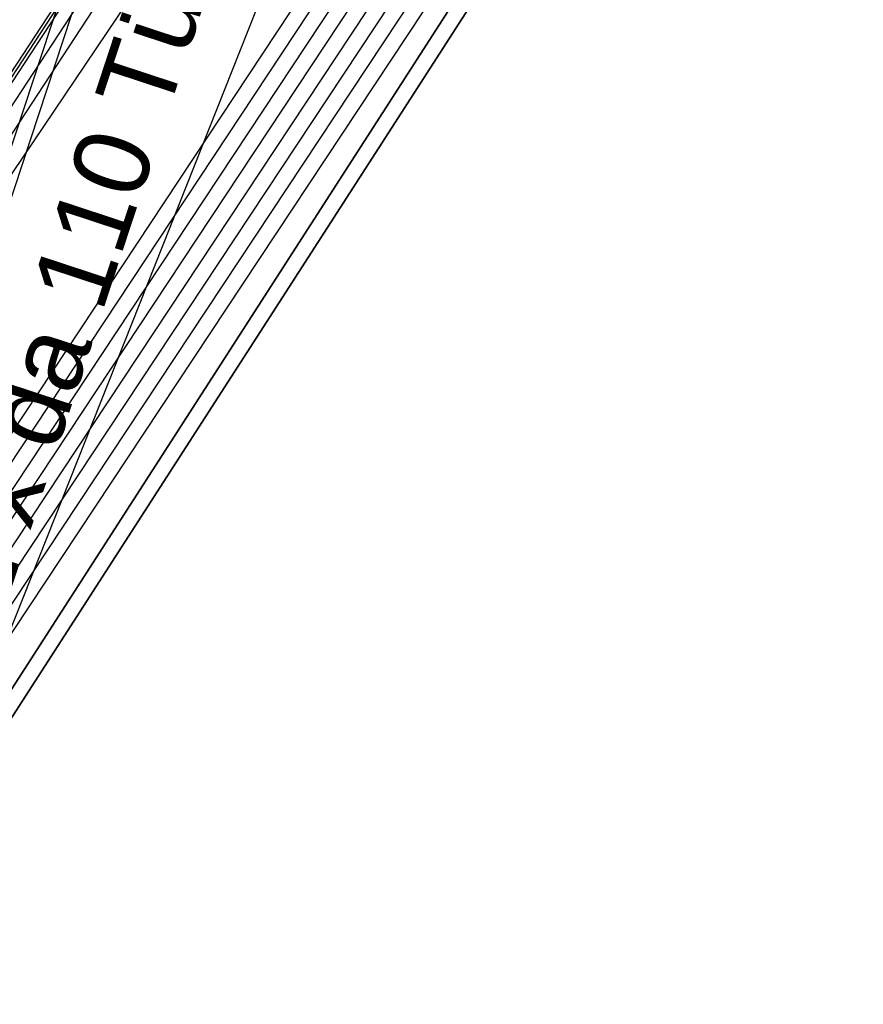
# Model space of a CAD drawing. Header units: metres. Extents: x -502 to 161, y -108 to 174.
# Tile 267 of 656: x -207.03 to -204.35, y -8.39 to -5.27. Entities that reach past the tile are written whole.
import ezdxf

# ---------------------------------------------------------------- set-up
doc = ezdxf.new("R2010")
doc.units = ezdxf.units.M
doc.header["$LTSCALE"] = 0.1
for name, color, linetype in [('BRI31-005.05-5p02-Koordinierung Lageplan 4. BA ZOB West 2022-06-15', 7, 'Continuous'), ('BRI31-005.06-5f07-Koordinierung Lageplan 4. BA ZOB Fernbusbahnh', 7, 'Continuous'), ('BRI32-005.02-5f05-Koordinierung Schemaplan 4 BA ZOB Teilbereich', 7, 'Continuous'), ('BRI32-005.03-5f06-Koordinierung Schemaplan 4 BA ZOB Teilbereich 2 Ost - Bahnhofsallee 2023-01-21', 7, 'Continuous')]:
    doc.layers.add(name, color=color, linetype=linetype)
doc.styles.add('Arial', font='arial.ttf')

msp = doc.modelspace()

# ---------------------------------------------------------------- linework, layer by layer
at = {"layer": 'BRI31-005.05-5p02-Koordinierung Lageplan 4. BA ZOB West 2022-06-15', "color": 114, "linetype": 'Continuous', "lineweight": 25, "true_color": 0x00994c, "transparency": 33554687, "flags": 128}
msp.add_lwpolyline([(-223.8567, -10.5344), (-222.4687, -10.2044), (-218.4217, -9.4044), (-216.8677, -9.0974), (-209.5017, -7.7724), (-208.8097, -7.6494), (-208.3127, -7.3474), (-207.9947, -6.9004), (-205.9337, -3.7534), (-205.6147, -3.1644), (-205.7007, -2.5714), (-205.9477, -1.7064), (-206.2627, -1.4634), (-207.0457, -1.3634), (-207.8927, -1.3114), (-208.3177, -0.6704), (-208.0357, 0.1116), (-207.1777, 0.5706), (-205.9547, 1.1136), (-205.2787, 1.2736), (-204.4437, 0.8116), (-203.9457, -0.0184)], dxfattribs=at)
at = {"layer": 'BRI31-005.05-5p02-Koordinierung Lageplan 4. BA ZOB West 2022-06-15', "color": 1, "linetype": 'Continuous', "lineweight": 25, "true_color": 0xff0000, "transparency": 33554687, "flags": 128}
msp.add_lwpolyline([(-204.3357, 0.4466), (-205.0087, 0.9066), (-205.8517, 0.9266), (-207.1297, 0.4826), (-207.9537, 0.0416), (-208.2057, -0.6564), (-207.8227, -1.2354), (-207.0347, -1.2634), (-206.2507, -1.3634), (-205.9657, -1.7164), (-205.7197, -2.5754), (-205.6347, -3.1614), (-205.9507, -3.7424), (-208.0107, -6.8884), (-208.3267, -7.3324), (-208.8167, -7.6304), (-209.5047, -7.7534), (-216.8707, -9.0784), (-218.4257, -9.3854), (-222.4737, -10.1854), (-223.8627, -10.5144), (-224.9977, -10.8644), (-225.3387, -11.2374), (-229.5957, -18.1714)], dxfattribs=at)
at = {"layer": 'BRI31-005.05-5p02-Koordinierung Lageplan 4. BA ZOB West 2022-06-15', "color": 190, "linetype": 'Continuous', "lineweight": 35, "true_color": 0x7f00ff, "transparency": 33554687, "flags": 128}
for points in [[(-228.4447, -18.1734), (-224.3317, -11.9524), (-224.0827, -11.6894), (-223.4697, -11.5144), (-222.0457, -11.2244), (-209.2117, -8.9844), (-208.0617, -8.6894), (-207.4327, -7.8824), (-207.1237, -7.4964), (-205.0257, -4.2374), (-204.4597, -3.2384), (-204.4057, -2.4374), (-204.6637, -1.3044)], [(-228.3917, -18.1834), (-224.2927, -11.9834), (-224.0557, -11.7334), (-223.4577, -11.5634), (-222.0367, -11.2734), (-209.2027, -9.0334), (-208.0327, -8.7334), (-207.3937, -7.9134), (-207.0817, -7.5234), (-204.9827, -4.2634), (-204.4107, -3.2534), (-204.3557, -2.4334), (-204.6147, -1.2934)]]:
    msp.add_lwpolyline(points, dxfattribs=at)
at = {"layer": 'BRI31-005.05-5p02-Koordinierung Lageplan 4. BA ZOB West 2022-06-15', "color": 250, "linetype": 'Continuous', "lineweight": 25, "true_color": 0x333333, "transparency": 33554687, "flags": 128}
for points in [[(-228.7627, -18.1134), (-224.5657, -11.7664), (-224.2447, -11.4254), (-223.5417, -11.2204), (-222.0997, -10.9304), (-209.2657, -8.6904), (-208.2357, -8.4254), (-208.0127, -8.1394), (-207.2917, -7.3884), (-205.1547, -4.1594), (-204.6067, -3.1934), (-204.5557, -2.4494), (-204.8107, -1.3374)], [(-228.7097, -18.1234), (-224.5267, -11.7974), (-224.2177, -11.4694), (-223.5297, -11.2694), (-222.0907, -10.9794), (-209.2567, -8.7394), (-208.2067, -8.4694), (-208.0057, -8.2114), (-207.2497, -7.4154), (-205.1117, -4.1854), (-204.5577, -3.2084), (-204.5057, -2.4454), (-204.7617, -1.3264)], [(-228.6567, -18.1334), (-224.4877, -11.8284), (-224.1907, -11.5134), (-223.5177, -11.3184), (-222.0817, -11.0284), (-209.2477, -8.7884), (-208.1777, -8.5134), (-207.9767, -8.2564), (-207.2077, -7.4424), (-205.0687, -4.2114), (-204.5087, -3.2234), (-204.4557, -2.4414), (-204.7127, -1.3154)], [(-228.9217, -18.0834), (-224.6827, -11.6734), (-224.3257, -11.2934), (-223.5777, -11.0734), (-222.1267, -10.7834), (-209.2927, -8.5434), (-208.3227, -8.2934), (-208.0477, -8.1034), (-207.5327, -7.5674), (-207.3337, -7.3614), (-205.1977, -4.1334), (-204.6557, -3.1784), (-204.6057, -2.4534), (-204.8597, -1.3484)], [(-204.9577, -1.3704), (-204.7057, -2.4614), (-204.7537, -3.1484), (-205.2837, -4.0814), (-207.4177, -7.3074), (-207.6047, -7.4974), (-208.1197, -8.0334), (-208.2937, -8.3374), (-209.2837, -8.5924), (-222.1177, -10.8324), (-223.5657, -11.1224), (-224.2987, -11.3374), (-224.6437, -11.7044), (-228.8687, -18.0934)], [(-228.8157, -18.1034), (-224.6047, -11.7354), (-224.2717, -11.3814), (-223.5537, -11.1714), (-222.1087, -10.8814), (-209.2747, -8.6414), (-208.2647, -8.3814), (-208.0837, -8.0684), (-207.5687, -7.5324), (-207.3757, -7.3344), (-205.2407, -4.1074), (-204.7047, -3.1634), (-204.6557, -2.4574), (-204.9087, -1.3594)], [(-229.0277, -18.0634), (-224.7607, -11.6114), (-224.3797, -11.2054), (-223.6017, -10.9754), (-222.1447, -10.6854), (-209.3107, -8.4454), (-209.0457, -8.3784), (-208.3807, -8.2054), (-208.1917, -7.9634), (-207.6767, -7.4274), (-207.5017, -7.2534), (-205.3697, -4.0294), (-204.8517, -3.1184), (-204.8057, -2.4694), (-205.0557, -1.3924)], [(-228.9747, -18.0734), (-224.7217, -11.6424), (-224.3527, -11.2494), (-223.5897, -11.0244), (-222.1357, -10.7344), (-209.3017, -8.4944), (-208.3517, -8.2494), (-208.1557, -7.9984), (-207.6407, -7.4624), (-207.4597, -7.2804), (-205.3267, -4.0554), (-204.8027, -3.1334), (-204.7557, -2.4654), (-205.0067, -1.3814)], [(-229.4797, -18.1914), (-225.2507, -11.3034), (-224.9367, -10.9614), (-223.8347, -10.6194), (-222.5077, -10.3044), (-216.8507, -9.1864), (-209.4767, -7.8594), (-208.7777, -7.7354), (-208.2497, -7.4144), (-207.9197, -6.9494), (-205.8477, -3.7854), (-205.5197, -3.1814), (-205.6117, -2.5514), (-205.8607, -1.6854)], [(-229.4267, -18.2004), (-225.2107, -11.3334), (-224.9087, -11.0054), (-223.8217, -10.6674), (-222.4927, -10.3534), (-216.8417, -9.2354), (-209.4757, -7.9104), (-208.7597, -7.7834), (-208.2147, -7.4514), (-207.8787, -6.9774), (-205.7607, -3.8354), (-205.4157, -3.1994), (-205.5137, -2.5294), (-205.7647, -1.6574)], [(-228.6037, -18.1434), (-224.4487, -11.8594), (-224.1637, -11.5574), (-223.5057, -11.3674), (-222.0727, -11.0774), (-209.2387, -8.8374), (-208.1487, -8.5574), (-207.9437, -8.2944), (-207.1657, -7.4694), (-205.4677, -3.1904), (-205.5627, -2.5404), (-205.8127, -1.6714)], [(-205.9567, -1.7134), (-205.7097, -2.5734), (-205.6237, -3.1634), (-205.9427, -3.7474), (-208.0017, -6.8934), (-208.3197, -7.3404), (-208.8137, -7.6394), (-209.5027, -7.7634), (-216.8687, -9.0884), (-218.4237, -9.3954), (-222.4717, -10.1954), (-223.8607, -10.5234), (-224.9927, -10.8734), (-225.3307, -11.2434), (-229.5857, -18.1734)], [(-205.9087, -1.6994), (-205.6607, -2.5624), (-205.5717, -3.1724), (-205.8907, -3.7594), (-207.9607, -6.9214), (-208.2847, -7.3774), (-208.7957, -7.6874), (-216.8597, -9.1374), (-218.2607, -9.4144), (-222.4597, -10.2444), (-223.8477, -10.5714), (-224.9647, -10.9174), (-225.2907, -11.2734), (-229.5327, -18.1824)], [(-228.5507, -18.1534), (-224.4097, -11.8904), (-224.1367, -11.6014), (-223.4937, -11.4164), (-222.0637, -11.1264), (-209.2297, -8.8864), (-208.1197, -8.6014), (-207.9797, -8.4214), (-207.9507, -8.3844), (-206.7597, -4.7704), (-206.8417, -4.0074), (-207.3557, -1.9594)], [(-228.4977, -18.1634), (-224.3707, -11.9214), (-224.1097, -11.6454), (-223.4817, -11.4654), (-222.0547, -11.1754), (-209.2207, -8.9354), (-208.9177, -8.8584), (-208.0907, -8.6454), (-207.9027, -8.4044), (-206.7097, -4.7764), (-206.7917, -3.9994), (-207.3077, -1.9474)]]:
    msp.add_lwpolyline(points, dxfattribs=at)
at = {"layer": 'BRI31-005.06-5f07-Koordinierung Lageplan 4. BA ZOB Fernbusbahnh', "color": 114, "linetype": 'Continuous', "lineweight": 20, "true_color": 0x00994c, "transparency": 33554687, "flags": 128}
msp.add_lwpolyline([(-223.8567, -10.5344), (-222.4687, -10.2044), (-218.4217, -9.4044), (-216.8677, -9.0974), (-209.5017, -7.7724), (-208.8097, -7.6494), (-208.3127, -7.3474), (-207.9947, -6.9004), (-205.9337, -3.7534), (-205.6147, -3.1644), (-205.7007, -2.5714), (-205.9477, -1.7064), (-206.2627, -1.4634), (-207.0457, -1.3634), (-207.8927, -1.3114), (-208.3177, -0.6704), (-208.0357, 0.1116), (-207.1777, 0.5706), (-205.9547, 1.1136), (-205.2787, 1.2736), (-204.4437, 0.8116), (-203.9457, -0.0184)], dxfattribs=at)
at = {"layer": 'BRI31-005.06-5f07-Koordinierung Lageplan 4. BA ZOB Fernbusbahnh', "color": 1, "linetype": 'Continuous', "lineweight": 20, "true_color": 0xff0000, "transparency": 33554687, "flags": 128}
msp.add_lwpolyline([(-204.3357, 0.4466), (-205.0087, 0.9066), (-205.8517, 0.9266), (-207.1297, 0.4826), (-207.9537, 0.0416), (-208.2057, -0.6564), (-207.8227, -1.2354), (-207.0347, -1.2634), (-206.2507, -1.3634), (-205.9657, -1.7164), (-205.7197, -2.5754), (-205.6347, -3.1614), (-205.9507, -3.7424), (-208.0107, -6.8884), (-208.3267, -7.3324), (-208.8167, -7.6304), (-209.5047, -7.7534), (-216.8707, -9.0784), (-218.4257, -9.3854), (-222.4737, -10.1854), (-223.8627, -10.5144), (-224.9977, -10.8644), (-225.3387, -11.2374), (-229.5957, -18.1714)], dxfattribs=at)
at = {"layer": 'BRI31-005.06-5f07-Koordinierung Lageplan 4. BA ZOB Fernbusbahnh', "color": 190, "linetype": 'Continuous', "lineweight": 30, "true_color": 0x7f00ff, "transparency": 33554687, "flags": 128}
for points in [[(-228.4447, -18.1734), (-224.3317, -11.9524), (-224.0827, -11.6894), (-223.4697, -11.5144), (-222.0457, -11.2244), (-209.2117, -8.9844), (-208.0617, -8.6894), (-207.4327, -7.8824), (-207.1237, -7.4964), (-205.0257, -4.2374), (-204.4597, -3.2384), (-204.4057, -2.4374), (-204.6637, -1.3044)], [(-228.3917, -18.1834), (-224.2927, -11.9834), (-224.0557, -11.7334), (-223.4577, -11.5634), (-222.0367, -11.2734), (-209.2027, -9.0334), (-208.0327, -8.7334), (-207.3937, -7.9134), (-207.0817, -7.5234), (-204.9827, -4.2634), (-204.4107, -3.2534), (-204.3557, -2.4334), (-204.6147, -1.2934)]]:
    msp.add_lwpolyline(points, dxfattribs=at)
at = {"layer": 'BRI31-005.06-5f07-Koordinierung Lageplan 4. BA ZOB Fernbusbahnh', "color": 250, "linetype": 'Continuous', "lineweight": 20, "true_color": 0x333333, "transparency": 33554687, "flags": 128}
for points in [[(-228.7627, -18.1134), (-224.5657, -11.7664), (-224.2447, -11.4254), (-223.5417, -11.2204), (-222.0997, -10.9304), (-209.2657, -8.6904), (-208.2357, -8.4254), (-208.0127, -8.1394), (-207.2917, -7.3884), (-205.1547, -4.1594), (-204.6067, -3.1934), (-204.5557, -2.4494), (-204.8107, -1.3374)], [(-228.7097, -18.1234), (-224.5267, -11.7974), (-224.2177, -11.4694), (-223.5297, -11.2694), (-222.0907, -10.9794), (-209.2567, -8.7394), (-208.2067, -8.4694), (-208.0057, -8.2114), (-207.2497, -7.4154), (-205.1117, -4.1854), (-204.5577, -3.2084), (-204.5057, -2.4454), (-204.7617, -1.3264)], [(-228.6567, -18.1334), (-224.4877, -11.8284), (-224.1907, -11.5134), (-223.5177, -11.3184), (-222.0817, -11.0284), (-209.2477, -8.7884), (-208.1777, -8.5134), (-207.9767, -8.2564), (-207.2077, -7.4424), (-205.0687, -4.2114), (-204.5087, -3.2234), (-204.4557, -2.4414), (-204.7127, -1.3154)], [(-228.9217, -18.0834), (-224.6827, -11.6734), (-224.3257, -11.2934), (-223.5777, -11.0734), (-222.1267, -10.7834), (-209.2927, -8.5434), (-208.3227, -8.2934), (-208.0477, -8.1034), (-207.5327, -7.5674), (-207.3337, -7.3614), (-205.1977, -4.1334), (-204.6557, -3.1784), (-204.6057, -2.4534), (-204.8597, -1.3484)], [(-204.9577, -1.3704), (-204.7057, -2.4614), (-204.7537, -3.1484), (-205.2837, -4.0814), (-207.4177, -7.3074), (-207.6047, -7.4974), (-208.1197, -8.0334), (-208.2937, -8.3374), (-209.2837, -8.5924), (-222.1177, -10.8324), (-223.5657, -11.1224), (-224.2987, -11.3374), (-224.6437, -11.7044), (-228.8687, -18.0934)], [(-228.8157, -18.1034), (-224.6047, -11.7354), (-224.2717, -11.3814), (-223.5537, -11.1714), (-222.1087, -10.8814), (-209.2747, -8.6414), (-208.2647, -8.3814), (-208.0837, -8.0684), (-207.5687, -7.5324), (-207.3757, -7.3344), (-205.2407, -4.1074), (-204.7047, -3.1634), (-204.6557, -2.4574), (-204.9087, -1.3594)], [(-229.0277, -18.0634), (-224.7607, -11.6114), (-224.3797, -11.2054), (-223.6017, -10.9754), (-222.1447, -10.6854), (-209.3107, -8.4454), (-209.0457, -8.3784), (-208.3807, -8.2054), (-208.1917, -7.9634), (-207.6767, -7.4274), (-207.5017, -7.2534), (-205.3697, -4.0294), (-204.8517, -3.1184), (-204.8057, -2.4694), (-205.0557, -1.3924)], [(-228.9747, -18.0734), (-224.7217, -11.6424), (-224.3527, -11.2494), (-223.5897, -11.0244), (-222.1357, -10.7344), (-209.3017, -8.4944), (-208.3517, -8.2494), (-208.1557, -7.9984), (-207.6407, -7.4624), (-207.4597, -7.2804), (-205.3267, -4.0554), (-204.8027, -3.1334), (-204.7557, -2.4654), (-205.0067, -1.3814)], [(-229.4797, -18.1914), (-225.2507, -11.3034), (-224.9367, -10.9614), (-223.8347, -10.6194), (-222.5077, -10.3044), (-216.8507, -9.1864), (-209.4767, -7.8594), (-208.7777, -7.7354), (-208.2497, -7.4144), (-207.9197, -6.9494), (-205.8477, -3.7854), (-205.5197, -3.1814), (-205.6117, -2.5514), (-205.8607, -1.6854)], [(-229.4267, -18.2004), (-225.2107, -11.3334), (-224.9087, -11.0054), (-223.8217, -10.6674), (-222.4927, -10.3534), (-216.8417, -9.2354), (-209.4757, -7.9104), (-208.7597, -7.7834), (-208.2147, -7.4514), (-207.8787, -6.9774), (-205.7607, -3.8354), (-205.4157, -3.1994), (-205.5137, -2.5294), (-205.7647, -1.6574)], [(-228.6037, -18.1434), (-224.4487, -11.8594), (-224.1637, -11.5574), (-223.5057, -11.3674), (-222.0727, -11.0774), (-209.2387, -8.8374), (-208.1487, -8.5574), (-207.9437, -8.2944), (-207.1657, -7.4694), (-205.4677, -3.1904), (-205.5627, -2.5404), (-205.8127, -1.6714)], [(-205.9567, -1.7134), (-205.7097, -2.5734), (-205.6237, -3.1634), (-205.9427, -3.7474), (-208.0017, -6.8934), (-208.3197, -7.3404), (-208.8137, -7.6394), (-209.5027, -7.7634), (-216.8687, -9.0884), (-218.4237, -9.3954), (-222.4717, -10.1954), (-223.8607, -10.5234), (-224.9927, -10.8734), (-225.3307, -11.2434), (-229.5857, -18.1734)], [(-205.9087, -1.6994), (-205.6607, -2.5624), (-205.5717, -3.1724), (-205.8907, -3.7594), (-207.9607, -6.9214), (-208.2847, -7.3774), (-208.7957, -7.6874), (-216.8597, -9.1374), (-218.2607, -9.4144), (-222.4597, -10.2444), (-223.8477, -10.5714), (-224.9647, -10.9174), (-225.2907, -11.2734), (-229.5327, -18.1824)], [(-228.5507, -18.1534), (-224.4097, -11.8904), (-224.1367, -11.6014), (-223.4937, -11.4164), (-222.0637, -11.1264), (-209.2297, -8.8864), (-208.1197, -8.6014), (-207.9797, -8.4214), (-207.9507, -8.3844), (-206.7597, -4.7704), (-206.8417, -4.0074), (-207.3557, -1.9594)], [(-228.4977, -18.1634), (-224.3707, -11.9214), (-224.1097, -11.6454), (-223.4817, -11.4654), (-222.0547, -11.1754), (-209.2207, -8.9354), (-208.9177, -8.8584), (-208.0907, -8.6454), (-207.9027, -8.4044), (-206.7097, -4.7764), (-206.7917, -3.9994), (-207.3077, -1.9474)]]:
    msp.add_lwpolyline(points, dxfattribs=at)
at = {"layer": 'BRI32-005.02-5f05-Koordinierung Schemaplan 4 BA ZOB Teilbereich', "color": 190, "linetype": 'Continuous', "lineweight": 35, "true_color": 0x7f00ff, "transparency": 33554687, "flags": 128}
for points in [[(-228.4447, -18.1734), (-224.3317, -11.9524), (-224.0827, -11.6894), (-223.4697, -11.5144), (-222.0457, -11.2244), (-209.2117, -8.9844), (-208.0617, -8.6894), (-207.4327, -7.8824), (-207.1237, -7.4964), (-205.0257, -4.2374), (-204.4597, -3.2384), (-204.4057, -2.4374), (-204.6637, -1.3044)], [(-228.3917, -18.1834), (-224.2927, -11.9834), (-224.0557, -11.7334), (-223.4577, -11.5634), (-222.0367, -11.2734), (-209.2027, -9.0334), (-208.0327, -8.7334), (-207.3937, -7.9134), (-207.0817, -7.5234), (-204.9827, -4.2634), (-204.4107, -3.2534), (-204.3557, -2.4334), (-204.6147, -1.2934)]]:
    msp.add_lwpolyline(points, dxfattribs=at)
at = {"layer": 'BRI32-005.02-5f05-Koordinierung Schemaplan 4 BA ZOB Teilbereich', "color": 250, "linetype": 'Continuous', "lineweight": 25, "true_color": 0x333333, "transparency": 33554687, "flags": 128}
for points in [[(-228.7627, -18.1134), (-224.5657, -11.7664), (-224.2447, -11.4254), (-223.5417, -11.2204), (-222.0997, -10.9304), (-209.2657, -8.6904), (-208.2357, -8.4254), (-208.0127, -8.1394), (-207.2917, -7.3884), (-205.1547, -4.1594), (-204.6067, -3.1934), (-204.5557, -2.4494), (-204.8107, -1.3374)], [(-228.9217, -18.0834), (-224.6827, -11.6734), (-224.3257, -11.2934), (-223.5777, -11.0734), (-222.1267, -10.7834), (-209.2927, -8.5434), (-208.3227, -8.2934), (-208.0477, -8.1034), (-207.5327, -7.5674), (-207.3337, -7.3614), (-205.1977, -4.1334), (-204.6557, -3.1784), (-204.6057, -2.4534), (-204.8597, -1.3484)], [(-204.9577, -1.3704), (-204.7057, -2.4614), (-204.7537, -3.1484), (-205.2837, -4.0814), (-207.4177, -7.3074), (-207.6047, -7.4974), (-208.1197, -8.0334), (-208.2937, -8.3374), (-209.2837, -8.5924), (-222.1177, -10.8324), (-223.5657, -11.1224), (-224.2987, -11.3374), (-224.6437, -11.7044), (-228.8687, -18.0934)], [(-228.8157, -18.1034), (-224.6047, -11.7354), (-224.2717, -11.3814), (-223.5537, -11.1714), (-222.1087, -10.8814), (-209.2747, -8.6414), (-208.2647, -8.3814), (-208.0837, -8.0684), (-207.5687, -7.5324), (-207.3757, -7.3344), (-205.2407, -4.1074), (-204.7047, -3.1634), (-204.6557, -2.4574), (-204.9087, -1.3594)], [(-229.0277, -18.0634), (-224.7607, -11.6114), (-224.3797, -11.2054), (-223.6017, -10.9754), (-222.1447, -10.6854), (-209.3107, -8.4454), (-209.0457, -8.3784), (-208.3807, -8.2054), (-208.1917, -7.9634), (-207.6767, -7.4274), (-207.5017, -7.2534), (-205.3697, -4.0294), (-204.8517, -3.1184), (-204.8057, -2.4694), (-205.0557, -1.3924)], [(-228.9747, -18.0734), (-224.7217, -11.6424), (-224.3527, -11.2494), (-223.5897, -11.0244), (-222.1357, -10.7344), (-209.3017, -8.4944), (-208.3517, -8.2494), (-208.1557, -7.9984), (-207.6407, -7.4624), (-207.4597, -7.2804), (-205.3267, -4.0554), (-204.8027, -3.1334), (-204.7557, -2.4654), (-205.0067, -1.3814)], [(-229.4797, -18.1914), (-225.2507, -11.3034), (-224.9367, -10.9614), (-223.8347, -10.6194), (-222.5077, -10.3044), (-216.8507, -9.1864), (-209.4767, -7.8594), (-208.7777, -7.7354), (-208.2497, -7.4144), (-207.9197, -6.9494), (-205.8477, -3.7854), (-205.5197, -3.1814), (-205.6117, -2.5514), (-205.8607, -1.6854)], [(-229.4267, -18.2004), (-225.2107, -11.3334), (-224.9087, -11.0054), (-223.8217, -10.6674), (-222.4927, -10.3534), (-216.8417, -9.2354), (-209.4757, -7.9104), (-208.7597, -7.7834), (-208.2147, -7.4514), (-207.8787, -6.9774), (-205.7607, -3.8354), (-205.4157, -3.1994), (-205.5137, -2.5294), (-205.7647, -1.6574)], [(-228.5507, -18.1534), (-224.4097, -11.8904), (-224.1367, -11.6014), (-223.4937, -11.4164), (-222.0637, -11.1264), (-209.2297, -8.8864), (-208.1197, -8.6014), (-207.9797, -8.4214), (-207.9507, -8.3844), (-206.7597, -4.7704), (-206.8417, -4.0074), (-207.3557, -1.9594)], [(-228.4977, -18.1634), (-224.3707, -11.9214), (-224.1097, -11.6454), (-223.4817, -11.4654), (-222.0547, -11.1754), (-209.2207, -8.9354), (-208.9177, -8.8584), (-208.0907, -8.6454), (-207.9027, -8.4044), (-206.7097, -4.7764), (-206.7917, -3.9994), (-207.3077, -1.9474)]]:
    msp.add_lwpolyline(points, dxfattribs=at)
at = {"layer": 'BRI32-005.03-5f06-Koordinierung Schemaplan 4 BA ZOB Teilbereich 2 Ost - Bahnhofsallee 2023-01-21', "color": 190, "linetype": 'Continuous', "lineweight": 30, "true_color": 0x7f00ff, "transparency": 33554687, "flags": 128}
for points in [[(-228.4447, -18.1734), (-224.3317, -11.9524), (-224.0827, -11.6894), (-223.4697, -11.5144), (-222.0457, -11.2244), (-209.2117, -8.9844), (-208.0617, -8.6894), (-207.4327, -7.8824), (-207.1237, -7.4964), (-205.0257, -4.2374), (-204.4597, -3.2384), (-204.4057, -2.4374), (-204.6637, -1.3044)], [(-228.3917, -18.1834), (-224.2927, -11.9834), (-224.0557, -11.7334), (-223.4577, -11.5634), (-222.0367, -11.2734), (-209.2027, -9.0334), (-208.0327, -8.7334), (-207.3937, -7.9134), (-207.0817, -7.5234), (-204.9827, -4.2634), (-204.4107, -3.2534), (-204.3557, -2.4334), (-204.6147, -1.2934)]]:
    msp.add_lwpolyline(points, dxfattribs=at)
at = {"layer": 'BRI32-005.03-5f06-Koordinierung Schemaplan 4 BA ZOB Teilbereich 2 Ost - Bahnhofsallee 2023-01-21', "color": 250, "linetype": 'Continuous', "lineweight": 20, "true_color": 0x333333, "transparency": 33554687, "flags": 128}
for points in [[(-228.7627, -18.1134), (-224.5657, -11.7664), (-224.2447, -11.4254), (-223.5417, -11.2204), (-222.0997, -10.9304), (-209.2657, -8.6904), (-208.2357, -8.4254), (-208.0127, -8.1394), (-207.2917, -7.3884), (-205.1547, -4.1594), (-204.6067, -3.1934), (-204.5557, -2.4494), (-204.8107, -1.3374)], [(-228.7097, -18.1234), (-224.5267, -11.7974), (-224.2177, -11.4694), (-223.5297, -11.2694), (-222.0907, -10.9794), (-209.2567, -8.7394), (-208.2067, -8.4694), (-208.0057, -8.2114), (-207.2497, -7.4154), (-205.1117, -4.1854), (-204.5577, -3.2084), (-204.5057, -2.4454), (-204.7617, -1.3264)], [(-228.6567, -18.1334), (-224.4877, -11.8284), (-224.1907, -11.5134), (-223.5177, -11.3184), (-222.0817, -11.0284), (-209.2477, -8.7884), (-208.1777, -8.5134), (-207.9767, -8.2564), (-207.2077, -7.4424), (-205.0687, -4.2114), (-204.5087, -3.2234), (-204.4557, -2.4414), (-204.7127, -1.3154)], [(-228.9217, -18.0834), (-224.6827, -11.6734), (-224.3257, -11.2934), (-223.5777, -11.0734), (-222.1267, -10.7834), (-209.2927, -8.5434), (-208.3227, -8.2934), (-208.0477, -8.1034), (-207.5327, -7.5674), (-207.3337, -7.3614), (-205.1977, -4.1334), (-204.6557, -3.1784), (-204.6057, -2.4534), (-204.8597, -1.3484)], [(-204.9577, -1.3704), (-204.7057, -2.4614), (-204.7537, -3.1484), (-205.2837, -4.0814), (-207.4177, -7.3074), (-207.6047, -7.4974), (-208.1197, -8.0334), (-208.2937, -8.3374), (-209.2837, -8.5924), (-222.1177, -10.8324), (-223.5657, -11.1224), (-224.2987, -11.3374), (-224.6437, -11.7044), (-228.8687, -18.0934)], [(-228.8157, -18.1034), (-224.6047, -11.7354), (-224.2717, -11.3814), (-223.5537, -11.1714), (-222.1087, -10.8814), (-209.2747, -8.6414), (-208.2647, -8.3814), (-208.0837, -8.0684), (-207.5687, -7.5324), (-207.3757, -7.3344), (-205.2407, -4.1074), (-204.7047, -3.1634), (-204.6557, -2.4574), (-204.9087, -1.3594)], [(-229.0277, -18.0634), (-224.7607, -11.6114), (-224.3797, -11.2054), (-223.6017, -10.9754), (-222.1447, -10.6854), (-209.3107, -8.4454), (-209.0457, -8.3784), (-208.3807, -8.2054), (-208.1917, -7.9634), (-207.6767, -7.4274), (-207.5017, -7.2534), (-205.3697, -4.0294), (-204.8517, -3.1184), (-204.8057, -2.4694), (-205.0557, -1.3924)], [(-228.9747, -18.0734), (-224.7217, -11.6424), (-224.3527, -11.2494), (-223.5897, -11.0244), (-222.1357, -10.7344), (-209.3017, -8.4944), (-208.3517, -8.2494), (-208.1557, -7.9984), (-207.6407, -7.4624), (-207.4597, -7.2804), (-205.3267, -4.0554), (-204.8027, -3.1334), (-204.7557, -2.4654), (-205.0067, -1.3814)], [(-229.4797, -18.1914), (-225.2507, -11.3034), (-224.9367, -10.9614), (-223.8347, -10.6194), (-222.5077, -10.3044), (-216.8507, -9.1864), (-209.4767, -7.8594), (-208.7777, -7.7354), (-208.2497, -7.4144), (-207.9197, -6.9494), (-205.8477, -3.7854), (-205.5197, -3.1814), (-205.6117, -2.5514), (-205.8607, -1.6854)], [(-229.4267, -18.2004), (-225.2107, -11.3334), (-224.9087, -11.0054), (-223.8217, -10.6674), (-222.4927, -10.3534), (-216.8417, -9.2354), (-209.4757, -7.9104), (-208.7597, -7.7834), (-208.2147, -7.4514), (-207.8787, -6.9774), (-205.7607, -3.8354), (-205.4157, -3.1994), (-205.5137, -2.5294), (-205.7647, -1.6574)], [(-228.5507, -18.1534), (-224.4097, -11.8904), (-224.1367, -11.6014), (-223.4937, -11.4164), (-222.0637, -11.1264), (-209.2297, -8.8864), (-208.1197, -8.6014), (-207.9797, -8.4214), (-207.9507, -8.3844), (-206.7597, -4.7704), (-206.8417, -4.0074), (-207.3557, -1.9594)], [(-228.4977, -18.1634), (-224.3707, -11.9214), (-224.1097, -11.6454), (-223.4817, -11.4654), (-222.0547, -11.1754), (-209.2207, -8.9354), (-208.9177, -8.8584), (-208.0907, -8.6454), (-207.9027, -8.4044), (-206.7097, -4.7764), (-206.7917, -3.9994), (-207.3077, -1.9474)]]:
    msp.add_lwpolyline(points, dxfattribs=at)

# ---------------------------------------------------------------- texts
at = {"layer": 'BRI31-005.05-5p02-Koordinierung Lageplan 4. BA ZOB West 2022-06-15', "color": 251, "true_color": 0x5b5b5b, "transparency": 33554687, "insert": (-207.7256, -8.3375), "char_height": 0.24, "attachment_point": 1, "rotation": 71.7602, "line_spacing_factor": 0.25, "style": 'Arial'}
msp.add_mtext('Bestand 2 x da 110 TüBus', dxfattribs=at)
at = {"layer": 'BRI31-005.06-5f07-Koordinierung Lageplan 4. BA ZOB Fernbusbahnh', "color": 251, "true_color": 0x5b5b5b, "transparency": 33554687, "insert": (-207.7256, -8.3375), "char_height": 0.24, "attachment_point": 1, "rotation": 71.7602, "line_spacing_factor": 0.25, "style": 'Arial'}
msp.add_mtext('Bestand 2 x da 110 TüBus', dxfattribs=at)

doc.saveas('drawing.dxf')
